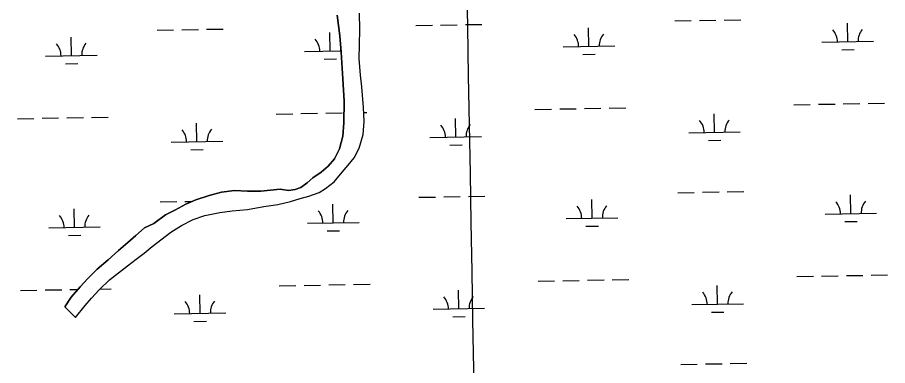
# Model space of a CAD drawing. Extents: x 3914892 to 3953151, y 242587 to 268572.
# Drawn here: x 3944573 to 3946261, y 264408 to 265083 of the extents above; entities that cross this region are included whole.
import ezdxf

# ---------------------------------------------------------------- set-up
doc = ezdxf.new("R2010")
doc.units = 0
for name, color, linetype in [('V-GRID-MAJR', 7, 'Continuous'), ('V-TOPO-SHOR', 7, 'Continuous'), ('V-WETL-SWMP', 7, 'Continuous')]:
    doc.layers.add(name, color=color, linetype=linetype)

msp = doc.modelspace()

# ---------------------------------------------------------------- linework, layer by layer
at = {"layer": 'V-GRID-MAJR'}
msp.add_spline([(3945747.7320000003, 248496.181), (3945637.58, 254554.14), (3945527.394, 260614.022), (3945417.207, 266673.895), (3945417.1720000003, 266675.828)], degree=3, dxfattribs=at)
at = {"layer": 'V-TOPO-SHOR'}
for points in [[(3944685.734, 264501.26099999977), (3944665, 264521.88199999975), (3944677.644, 264540.58899999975), (3944695.236, 264560.87199999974), (3944709.787, 264577.00599999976), (3944728.162, 264595.09399999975), (3944749.312, 264613.28899999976), (3944769.216, 264631.2969999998), (3944787.273, 264646.72799999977), (3944802.609, 264660.52799999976), (3944819.724, 264675.08899999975), (3944837.615, 264683.83799999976), (3944860.358, 264700.4229999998), (3944878.532, 264709.04499999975), (3944899.772, 264721.25699999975), (3944919.214, 264729.5089999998), (3944945.191, 264737.87099999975), (3944968.89, 264743.9159999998), (3944994.49, 264747.53299999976), (3945019.435, 264746.39399999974), (3945045.6040000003, 264745.99699999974), (3945082.74, 264749.91299999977), (3945098.977, 264747.32799999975), (3945111.697, 264749.34299999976), (3945122.9590000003, 264753.2489999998), (3945135.1380000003, 264762.1989999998), (3945146.454, 264771.9489999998), (3945162.184, 264782.70099999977), (3945176.06, 264794.63699999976), (3945188.313, 264809.0139999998), (3945198.008, 264828.4429999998), (3945204.613, 264852.34399999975), (3945206.255, 264878.6989999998), (3945206.765, 264920.1769999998), (3945204.557, 264963.63799999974), (3945201.055, 265015.5359999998), (3945198.469, 265047.01799999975), (3945193.197, 265086.8849999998)], [(3944685.734, 264501.26099999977), (3944704.733, 264524.79899999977), (3944716.9960000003, 264538.89699999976), (3944731.8200000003, 264555.1829999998), (3944751.5500000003, 264574.1559999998), (3944786.954, 264601.6559999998), (3944803.432, 264614.66499999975), (3944819.2800000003, 264625.97799999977), (3944834.637, 264639.21999999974), (3944870.8710000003, 264666.89099999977), (3944891.254, 264679.6299999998), (3944914.186, 264691.21299999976), (3944936.437, 264698.7369999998), (3944965.988, 264704.5909999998), (3944989.5130000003, 264707.84899999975), (3945019.168, 264710.9229999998), (3945050.828, 264716.15999999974), (3945078.069, 264720.53399999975), (3945103.034, 264726.21299999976), (3945121.3310000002, 264731.6389999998), (3945138.253, 264736.59299999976), (3945158.711, 264743.7709999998), (3945170.677, 264751.0409999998), (3945187.4220000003, 264764.33899999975), (3945203.001, 264782.73599999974), (3945214.591, 264796.2549999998), (3945226.432, 264810.4759999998), (3945236.004, 264829.48399999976), (3945243.615, 264856.2039999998), (3945246.005, 264881.1999999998), (3945244.708, 264907.99999999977), (3945241.376, 264948.0789999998), (3945238.438, 264970.5049999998), (3945236.086, 265003.10899999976), (3945236.617, 265029.4219999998), (3945237.289, 265059.35899999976), (3945236.377, 265090.62599999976)]]:
    msp.add_lwpolyline(points, dxfattribs=at)
at = {"layer": 'V-WETL-SWMP'}
for p, q in [((3945847.818616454, 265075.855254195), (3945879.8134959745, 265076.42769153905)), ((3945895.810935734, 265076.7139102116), (3945927.8058152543, 265077.2863475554)), ((3945943.803255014, 265077.5725662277), (3945975.798134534, 265078.1450035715)), ((3944844.163242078, 265057.89832403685), (3944876.158121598, 265058.4707613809)), ((3944892.1555613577, 265058.75698005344), (3944924.150440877, 265059.32941739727)), ((3944940.147880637, 265059.61563606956), (3944972.1427601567, 265060.1880734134)), ((3945345.990929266, 265066.8767891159), (3945377.9858087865, 265067.44922646)), ((3945393.983248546, 265067.7354451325), (3945425.978128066, 265068.3078824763)), ((3945441.9755678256, 265068.5941011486), (3945473.970447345, 265069.1665384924)), ((3945681.6119200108, 265026.44413142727), (3945680.9679279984, 265062.4383708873)), ((3946183.439607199, 265035.42259650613), (3946182.795615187, 265071.4168359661)), ((3944677.9565456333, 265008.48720126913), (3944677.3125536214, 265044.48144072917)), ((3945179.7842328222, 265017.46566634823), (3945179.14024081, 265053.4599058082)), ((3945631.6199207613, 265025.54969807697), (3945731.60391926, 265027.33856477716)), ((3946133.4476079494, 265034.5281631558), (3946233.4316064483, 265036.31702985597)), ((3944627.964546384, 265007.59276791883), (3944727.948544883, 265009.381634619)), ((3945129.7922335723, 265016.5712329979), (3945200.866436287, 265017.8428592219)), ((3945669.889880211, 265010.80093661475), (3945693.886039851, 265011.2302646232)), ((3946171.7175673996, 265019.7794016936), (3946195.7137270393, 265020.208729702)), ((3944666.2345058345, 264992.8440064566), (3944690.230665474, 264993.27333446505)), ((3945168.062193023, 265001.8224715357), (3945192.0583526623, 265002.2517995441)), ((3945624.9252460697, 264905.3397038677), (3945656.9201255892, 264905.912141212)), ((3945672.917565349, 264906.19835988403), (3945704.912444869, 264906.7707972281)), ((3945720.909884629, 264907.0570159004), (3945752.904764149, 264907.62945324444)), ((3946078.760613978, 264913.4595129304), (3946110.755493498, 264914.0319502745)), ((3946126.752933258, 264914.3181689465), (3946158.7478127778, 264914.89060629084)), ((3946174.745252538, 264915.17682496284), (3946206.740132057, 264915.74926230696)), ((3946222.7375718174, 264916.0354809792), (3946254.732451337, 264916.6079183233)), ((3944717.2545102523, 264889.10008574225), (3944749.2493897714, 264889.6725230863)), ((3945075.1052396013, 264895.5025827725), (3945107.1001191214, 264896.0750201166)), ((3945123.0975588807, 264896.36123878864), (3945155.0924384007, 264896.93367613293)), ((3945171.0898781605, 264897.21989480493), (3945203.0847576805, 264897.79233214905)), ((3945245.165199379, 264898.5452156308), (3945251.0770769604, 264898.6509881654)), ((3945576.9329267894, 264904.48104785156), (3945608.92780631, 264905.0534851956)), ((3945925.1010577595, 264859.9601876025), (3945924.4570657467, 264895.9544270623)), ((3944573.2775524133, 264886.5241176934), (3944605.2724319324, 264887.0965550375)), ((3944621.2698716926, 264887.38277370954), (3944653.264751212, 264887.95521105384)), ((3944669.2621909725, 264888.2414297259), (3944701.257070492, 264888.81386706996)), ((3944921.445683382, 264842.00325744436), (3944920.80169137, 264877.99749690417)), ((3945423.273370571, 264850.98172252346), (3945422.629378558, 264886.9759619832)), ((3945875.1090585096, 264859.0657542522), (3945975.093057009, 264860.8546209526)), ((3944871.4536841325, 264841.10882409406), (3944971.4376826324, 264842.8976907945)), ((3945373.2813713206, 264850.08728917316), (3945473.265369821, 264851.8761558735)), ((3945913.37901796, 264844.31699279), (3945937.375177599, 264844.7463207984)), ((3944909.723643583, 264826.36006263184), (3944933.719803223, 264826.7893906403)), ((3945411.5513307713, 264835.33852771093), (3945435.547490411, 264835.7678557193)), ((3945853.7697287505, 264743.2334871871), (3945885.764608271, 264743.80592453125)), ((3945901.76204803, 264744.0921432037), (3945933.75692755, 264744.6645805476)), ((3945949.7543673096, 264744.95079921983), (3945981.7492468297, 264745.52323656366)), ((3946189.390719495, 264702.8008294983), (3946188.746727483, 264738.7950689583)), ((3944850.1143543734, 264725.276557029), (3944882.1092338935, 264725.8489943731)), ((3944898.1066736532, 264726.1352130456), (3944911.843391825, 264726.38098394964)), ((3945185.7353451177, 264684.84389934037), (3945185.091353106, 264720.8381388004)), ((3945351.942041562, 264734.2550221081), (3945383.936921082, 264734.82745945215)), ((3945399.9343608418, 264735.1136781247), (3945431.9292403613, 264735.6861154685)), ((3945447.9266801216, 264735.9723341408), (3945479.921559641, 264736.5447714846)), ((3945687.5630323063, 264693.82236441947), (3945686.9190402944, 264729.81660387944)), ((3944683.9076579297, 264675.86543426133), (3944683.2636659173, 264711.8596737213)), ((3946139.3987202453, 264701.90639614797), (3946239.382718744, 264703.69526284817)), ((3945637.571033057, 264692.92793106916), (3945737.555031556, 264694.7167977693)), ((3946177.668679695, 264687.15763468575), (3946201.6648393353, 264687.5869626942)), ((3944633.9156586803, 264674.971000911), (3944733.899657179, 264676.75986761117)), ((3945135.7433458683, 264683.94946599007), (3945235.7273443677, 264685.73833269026)), ((3945675.840992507, 264678.17916960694), (3945699.8371521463, 264678.6084976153)), ((3944672.1856181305, 264660.2222394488), (3944696.18177777, 264660.6515674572)), ((3945174.013305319, 264669.20070452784), (3945198.009464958, 264669.6300325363)), ((3945582.8840390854, 264571.85928084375), (3945614.8789186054, 264572.4317181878)), ((3945630.876358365, 264572.7179368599), (3945662.871237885, 264573.29037420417)), ((3945678.868677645, 264573.5765928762), (3945710.8635571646, 264574.1490302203)), ((3945726.8609969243, 264574.4352488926), (3945758.8558764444, 264575.00768623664)), ((3946084.7117262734, 264580.83774592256), (3946116.706605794, 264581.4101832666)), ((3946132.7040455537, 264581.6964019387), (3946164.6989250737, 264582.268839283)), ((3946180.6963648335, 264582.55505795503), (3946212.6912443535, 264583.1274952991)), ((3946228.6886841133, 264583.4137139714), (3946260.683563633, 264583.98615131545)), ((3944579.228664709, 264553.9023506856), (3944611.223544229, 264554.4747880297)), ((3944627.220983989, 264554.76100670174), (3944659.215863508, 264555.33344404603)), ((3944675.2133032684, 264555.6196627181), (3944690.924622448, 264555.9007622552)), ((3944733.356826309, 264556.6599393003), (3944755.200502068, 264557.0507560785)), ((3945081.0563518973, 264562.88081576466), (3945113.051231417, 264563.4532531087)), ((3945129.048671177, 264563.7394717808), (3945161.043550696, 264564.31190912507)), ((3945177.0409904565, 264564.59812779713), (3945209.035869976, 264565.1705651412)), ((3945225.0333097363, 264565.4567838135), (3945257.028189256, 264566.02922115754)), ((3945429.2244828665, 264518.35995551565), (3945428.5804908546, 264554.3541949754)), ((3945931.052170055, 264527.3384205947), (3945930.4081780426, 264563.33266005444)), ((3944927.3967956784, 264509.38149043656), (3944926.752803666, 264545.3757298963)), ((3945379.232483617, 264517.4655221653), (3945479.216482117, 264519.2543888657)), ((3945881.060170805, 264526.4439872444), (3945981.044169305, 264528.23285394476)), ((3944877.404796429, 264508.48705708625), (3944977.3887949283, 264510.2759237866)), ((3945417.5024430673, 264502.7167607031), (3945441.498602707, 264503.1460887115)), ((3945919.330130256, 264511.69522578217), (3945943.326289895, 264512.12455379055)), ((3944915.6747558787, 264493.73829562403), (3944939.6709155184, 264494.1676236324)), ((3945859.7208410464, 264410.6117201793), (3945891.7157205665, 264411.1841575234)), ((3945907.7131603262, 264411.4703761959), (3945939.7080398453, 264412.04281353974)), ((3945955.7054796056, 264412.32903221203), (3945987.700359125, 264412.90146955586))]:
    msp.add_line(p, q, dxfattribs=at)
for points in [[(3944919.214, 264729.509), (3944899.772, 264721.25800000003), (3944878.5330000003, 264709.044), (3944860.358, 264700.423), (3944837.616, 264683.839), (3944819.723, 264675.09), (3944802.608, 264660.528), (3944787.273, 264646.729), (3944769.217, 264631.29600000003), (3944749.311, 264613.289), (3944728.1610000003, 264595.09500000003), (3944709.788, 264577.007), (3944695.237, 264560.873), (3944677.644, 264540.588), (3944664.9990000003, 264521.88300000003), (3944685.733, 264501.261), (3944704.733, 264524.799), (3944716.9960000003, 264538.898), (3944731.8200000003, 264555.18200000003), (3944751.5500000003, 264574.156), (3944786.954, 264601.656), (3944803.433, 264614.664), (3944819.2800000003, 264625.978), (3944834.637, 264639.221), (3944870.87, 264666.892), (3944891.254, 264679.63), (3944914.186, 264691.214), (3944936.438, 264698.737), (3944965.987, 264704.59), (3944989.514, 264707.849), (3945019.169, 264710.923), (3945050.828, 264716.16000000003), (3945078.069, 264720.534), (3945103.034, 264726.213), (3945121.3310000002, 264731.638), (3945138.254, 264736.593), (3945158.71, 264743.77), (3945170.677, 264751.042), (3945187.4220000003, 264764.338), (3945203.001, 264782.737), (3945214.59, 264796.255), (3945226.432, 264810.477), (3945236.005, 264829.483), (3945243.615, 264856.205), (3945246.004, 264881.199), (3945244.708, 264908), (3945241.377, 264948.079), (3945238.438, 264970.505), (3945236.086, 265003.109), (3945236.617, 265029.422), (3945237.288, 265059.359), (3945236.378, 265090.626)], [(3945193.198, 265086.885), (3945198.469, 265047.018), (3945201.056, 265015.536), (3945204.558, 264963.638), (3945206.7660000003, 264920.177), (3945206.255, 264878.7), (3945204.613, 264852.344), (3945198.008, 264828.443), (3945188.312, 264809.015), (3945176.06, 264794.637), (3945162.184, 264782.702), (3945146.454, 264771.949), (3945135.139, 264762.19800000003), (3945122.958, 264753.249), (3945111.698, 264749.343), (3945098.9760000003, 264747.329), (3945082.74, 264749.912), (3945045.6040000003, 264745.99700000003), (3945019.434, 264746.39400000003), (3944994.489, 264747.533), (3944968.889, 264743.917), (3944945.19, 264737.87), (3944919.214, 264729.509)]]:
    msp.add_lwpolyline(points, dxfattribs=at)
for centre, radius, start, end in [((3946128.1970171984, 265034.90910122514), 35.24628790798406, 0.25317973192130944, 41.79683806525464), ((3946238.6652100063, 265036.8855462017), 35.24628790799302, 140.25317672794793, 181.79683506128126), ((3945626.3693300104, 265025.93063614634), 35.24628790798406, 0.25317973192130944, 41.79683806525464), ((3945736.837522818, 265027.90708112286), 35.24628790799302, 140.25317672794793, 181.79683506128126), ((3944622.7139556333, 265007.9737059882), 35.24628790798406, 0.25317973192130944, 41.79683806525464), ((3944733.182148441, 265009.9501509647), 35.24628790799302, 140.25317672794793, 181.79683506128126), ((3945124.541642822, 265016.95217106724), 35.24628790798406, 0.25317973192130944, 41.79683806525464), ((3945235.0098356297, 265018.9286160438), 35.24628790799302, 170.15884568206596, 181.79683506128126), ((3945368.030780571, 264850.46822724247), 35.24628790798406, 0.25317973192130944, 41.79683806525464), ((3945478.4989733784, 264852.44467221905), 35.24628790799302, 140.25317672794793, 181.79683506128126), ((3945869.858467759, 264859.44669232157), 35.24628790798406, 0.25317973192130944, 41.79683806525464), ((3945980.3266605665, 264861.4231372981), 35.24628790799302, 140.25317672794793, 181.79683506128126), ((3944866.203093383, 264841.48976216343), 35.24628790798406, 0.25317973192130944, 41.79683806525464), ((3944976.67128619, 264843.46620713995), 35.24628790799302, 140.25317672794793, 181.79683506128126), ((3946134.148129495, 264702.28733421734), 35.24628790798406, 0.25317973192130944, 41.79683806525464), ((3946244.616322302, 264704.26377919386), 35.24628790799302, 140.25317672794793, 181.79683506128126), ((3945130.4927551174, 264684.33040405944), 35.24628790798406, 0.25317973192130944, 41.79683806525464), ((3945240.9609479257, 264686.30684903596), 35.24628790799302, 140.25317672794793, 181.79683506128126), ((3945632.3204423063, 264693.3088691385), 35.24628790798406, 0.25317973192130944, 41.79683806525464), ((3945742.7886351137, 264695.28531411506), 35.24628790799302, 140.25317672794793, 181.79683506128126), ((3944628.6650679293, 264675.35193898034), 35.24628790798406, 0.25317973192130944, 41.79683806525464), ((3944739.133260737, 264677.3283839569), 35.24628790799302, 140.25317672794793, 181.79683506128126), ((3945373.981892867, 264517.84646023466), 35.24628790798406, 0.25317973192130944, 41.79683806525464), ((3945484.4500856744, 264519.82290521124), 35.24628790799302, 140.25317672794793, 181.79683506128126), ((3945875.8095800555, 264526.8249253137), 35.24628790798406, 0.25317973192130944, 41.79683806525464), ((3945986.2777728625, 264528.8013702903), 35.24628790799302, 140.25317672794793, 181.79683506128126), ((3944872.1542056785, 264508.86799515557), 35.24628790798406, 0.25317973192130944, 41.79683806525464), ((3944982.622398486, 264510.84444013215), 35.24628790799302, 140.25317672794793, 181.79683506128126)]:
    msp.add_arc(centre, radius, start, end, dxfattribs=at)

doc.saveas('drawing.dxf')
